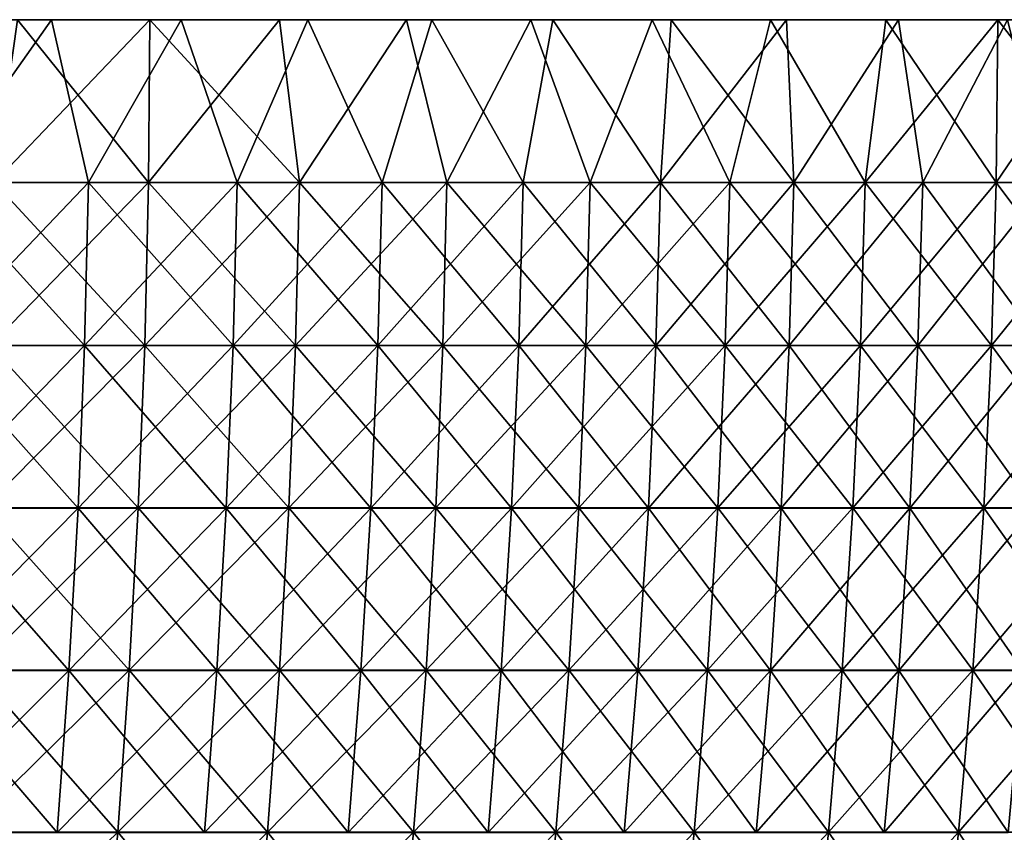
# Model space of a CAD drawing. Header units: millimetres. Extents: x -125 to 125, y -45 to 4025.
# Tile 741 of 755: x 73 to 93, y 4009 to 4025. Entities that reach past the tile are written whole.
import ezdxf

# ---------------------------------------------------------------- set-up
doc = ezdxf.new("R2010")
doc.units = ezdxf.units.MM
doc.header["$LTSCALE"] = 6.999206
for name, color, linetype in [('20', 7, 'CONTINUOUS'), ('21', 7, 'CONTINUOUS'), ('22', 7, 'CONTINUOUS'), ('23', 7, 'CONTINUOUS'), ('24', 7, 'CONTINUOUS')]:
    doc.layers.add(name, color=color, linetype=linetype)

msp = doc.modelspace()

# ---------------------------------------------------------------- linework, layer by layer
at = {"layer": '20', "color": 7, "linetype": 'CONTINUOUS'}
for points in [[(72.67, 4025, 101.706), (75.329, 4025, 99.752), (70.699, 4025, 100.651), (72.67, 4025, 101.706)], [(70.699, 4025, 100.651), (75.329, 4025, 99.752), (73.353, 4025, 98.733), (70.699, 4025, 100.651)], [(75.329, 4025, -99.752), (72.67, 4025, -101.706), (70.7, 4025, -100.651), (75.329, 4025, -99.752)], [(73.354, 4025, -98.733), (75.329, 4025, -99.752), (70.7, 4025, -100.651), (73.354, 4025, -98.733)], [(75.329, 4025, 99.752), (77.936, 4025, 97.729), (73.353, 4025, 98.733), (75.329, 4025, 99.752)], [(73.353, 4025, 98.733), (77.936, 4025, 97.729), (75.956, 4025, 96.746), (73.353, 4025, 98.733)], [(77.936, 4025, -97.729), (75.329, 4025, -99.752), (73.354, 4025, -98.733), (77.936, 4025, -97.729)], [(75.956, 4025, -96.745), (77.936, 4025, -97.729), (73.354, 4025, -98.733), (75.956, 4025, -96.745)], [(80.489, 4025, -95.638), (77.936, 4025, -97.729), (75.956, 4025, -96.745), (80.489, 4025, -95.638)], [(78.504, 4025, -94.689), (80.489, 4025, -95.638), (75.956, 4025, -96.745), (78.504, 4025, -94.689)], [(77.936, 4025, 97.729), (80.489, 4025, 95.638), (75.956, 4025, 96.746), (77.936, 4025, 97.729)], [(75.956, 4025, 96.746), (80.489, 4025, 95.638), (78.504, 4025, 94.689), (75.956, 4025, 96.746)], [(82.985, 4025, -93.48), (80.489, 4025, -95.638), (78.504, 4025, -94.689), (82.985, 4025, -93.48)], [(80.997, 4025, -92.566), (82.985, 4025, -93.48), (78.504, 4025, -94.689), (80.997, 4025, -92.566)], [(80.489, 4025, 95.638), (82.985, 4025, 93.48), (78.504, 4025, 94.689), (80.489, 4025, 95.638)], [(78.504, 4025, 94.689), (82.985, 4025, 93.48), (80.997, 4025, 92.566), (78.504, 4025, 94.689)], [(85.424, 4025, -91.257), (82.985, 4025, -93.48), (80.997, 4025, -92.566), (85.424, 4025, -91.257)], [(83.433, 4025, -90.377), (85.424, 4025, -91.257), (80.997, 4025, -92.566), (83.433, 4025, -90.377)], [(82.985, 4025, 93.48), (85.424, 4025, 91.257), (80.997, 4025, 92.566), (82.985, 4025, 93.48)], [(80.997, 4025, 92.566), (85.424, 4025, 91.257), (83.432, 4025, 90.377), (80.997, 4025, 92.566)], [(85.424, 4025, 91.257), (87.803, 4025, 88.97), (83.432, 4025, 90.377), (85.424, 4025, 91.257)], [(83.432, 4025, 90.377), (87.803, 4025, 88.97), (85.809, 4025, 88.124), (83.432, 4025, 90.377)], [(87.803, 4025, -88.97), (85.424, 4025, -91.257), (83.433, 4025, -90.377), (87.803, 4025, -88.97)], [(85.809, 4025, -88.124), (87.803, 4025, -88.97), (83.433, 4025, -90.377), (85.809, 4025, -88.124)], [(90.121, 4025, -86.621), (87.803, 4025, -88.97), (85.809, 4025, -88.124), (90.121, 4025, -86.621)], [(88.124, 4025, -85.809), (90.121, 4025, -86.621), (85.809, 4025, -88.124), (88.124, 4025, -85.809)], [(87.803, 4025, 88.97), (90.121, 4025, 86.621), (85.809, 4025, 88.124), (87.803, 4025, 88.97)], [(85.809, 4025, 88.124), (90.121, 4025, 86.621), (88.124, 4025, 85.809), (85.809, 4025, 88.124)], [(92.376, 4025, -84.212), (90.121, 4025, -86.621), (88.124, 4025, -85.809), (92.376, 4025, -84.212)], [(90.377, 4025, -83.433), (92.376, 4025, -84.212), (88.124, 4025, -85.809), (90.377, 4025, -83.433)], [(90.121, 4025, 86.621), (92.376, 4025, 84.212), (88.124, 4025, 85.809), (90.121, 4025, 86.621)], [(88.124, 4025, 85.809), (92.376, 4025, 84.212), (90.377, 4025, 83.432), (88.124, 4025, 85.809)], [(94.567, 4025, -81.744), (92.376, 4025, -84.212), (90.377, 4025, -83.433), (94.567, 4025, -81.744)], [(92.566, 4025, -80.997), (94.567, 4025, -81.744), (90.377, 4025, -83.433), (92.566, 4025, -80.997)], [(92.376, 4025, 84.212), (94.567, 4025, 81.744), (90.377, 4025, 83.432), (92.376, 4025, 84.212)], [(90.377, 4025, 83.432), (94.567, 4025, 81.744), (92.567, 4025, 80.996), (90.377, 4025, 83.432)]]:
    msp.add_3dface(points, dxfattribs=at)
at = {"layer": '21', "color": 7, "linetype": 'CONTINUOUS'}
for points in [[(72.67, 4025, 101.706), (72.197, 4021.727, 101.99), (75.304, 4021.727, 99.718), (72.67, 4025, 101.706)], [(75.329, 4025, 99.752), (72.67, 4025, 101.706), (75.304, 4021.727, 99.718), (75.329, 4025, 99.752)], [(75.329, 4025, 99.752), (75.304, 4021.727, 99.718), (78.339, 4021.727, 97.352), (75.329, 4025, 99.752)], [(77.936, 4025, 97.729), (75.329, 4025, 99.752), (78.339, 4021.727, 97.352), (77.936, 4025, 97.729)], [(80.489, 4025, 95.638), (77.936, 4025, 97.729), (78.339, 4021.727, 97.352), (80.489, 4025, 95.638)], [(80.489, 4025, 95.638), (78.339, 4021.727, 97.352), (81.299, 4021.727, 94.893), (80.489, 4025, 95.638)], [(82.985, 4025, 93.48), (80.489, 4025, 95.638), (81.299, 4021.727, 94.893), (82.985, 4025, 93.48)], [(82.985, 4025, 93.48), (81.299, 4021.727, 94.893), (84.183, 4021.727, 92.344), (82.985, 4025, 93.48)], [(85.424, 4025, 91.257), (82.985, 4025, 93.48), (84.183, 4021.727, 92.344), (85.424, 4025, 91.257)], [(85.424, 4025, 91.257), (84.183, 4021.727, 92.344), (86.987, 4021.727, 89.708), (85.424, 4025, 91.257)], [(87.803, 4025, 88.97), (85.424, 4025, 91.257), (86.987, 4021.727, 89.708), (87.803, 4025, 88.97)], [(87.803, 4025, 88.97), (86.987, 4021.727, 89.708), (89.708, 4021.727, 86.987), (87.803, 4025, 88.97)], [(90.121, 4025, 86.621), (87.803, 4025, 88.97), (89.708, 4021.727, 86.987), (90.121, 4025, 86.621)], [(90.121, 4025, 86.621), (89.708, 4021.727, 86.987), (92.344, 4021.727, 84.183), (90.121, 4025, 86.621)], [(92.376, 4025, 84.212), (90.121, 4025, 86.621), (92.344, 4021.727, 84.183), (92.376, 4025, 84.212)], [(92.376, 4025, 84.212), (92.344, 4021.727, 84.183), (94.893, 4021.727, 81.299), (92.376, 4025, 84.212)], [(94.567, 4025, 81.744), (92.376, 4025, 84.212), (94.893, 4021.727, 81.299), (94.567, 4025, 81.744)], [(72.123, 4018.453, 101.885), (75.226, 4018.453, 99.615), (72.197, 4021.727, 101.99), (72.123, 4018.453, 101.885)], [(72.197, 4021.727, 101.99), (75.226, 4018.453, 99.615), (75.304, 4021.727, 99.718), (72.197, 4021.727, 101.99)], [(75.226, 4018.453, 99.615), (78.258, 4018.453, 97.251), (75.304, 4021.727, 99.718), (75.226, 4018.453, 99.615)], [(75.304, 4021.727, 99.718), (78.258, 4018.453, 97.251), (78.339, 4021.727, 97.352), (75.304, 4021.727, 99.718)], [(78.258, 4018.453, 97.251), (81.216, 4018.453, 94.795), (78.339, 4021.727, 97.352), (78.258, 4018.453, 97.251)], [(78.339, 4021.727, 97.352), (81.216, 4018.453, 94.795), (81.299, 4021.727, 94.893), (78.339, 4021.727, 97.352)], [(81.216, 4018.453, 94.795), (84.096, 4018.453, 92.249), (81.299, 4021.727, 94.893), (81.216, 4018.453, 94.795)], [(81.299, 4021.727, 94.893), (84.096, 4018.453, 92.249), (84.183, 4021.727, 92.344), (81.299, 4021.727, 94.893)], [(84.096, 4018.453, 92.249), (86.897, 4018.453, 89.616), (84.183, 4021.727, 92.344), (84.096, 4018.453, 92.249)], [(84.183, 4021.727, 92.344), (86.897, 4018.453, 89.616), (86.987, 4021.727, 89.708), (84.183, 4021.727, 92.344)], [(86.897, 4018.453, 89.616), (89.616, 4018.453, 86.897), (86.987, 4021.727, 89.708), (86.897, 4018.453, 89.616)], [(86.987, 4021.727, 89.708), (89.616, 4018.453, 86.897), (89.708, 4021.727, 86.987), (86.987, 4021.727, 89.708)], [(89.616, 4018.453, 86.897), (92.249, 4018.453, 84.096), (89.708, 4021.727, 86.987), (89.616, 4018.453, 86.897)], [(89.708, 4021.727, 86.987), (92.249, 4018.453, 84.096), (92.344, 4021.727, 84.183), (89.708, 4021.727, 86.987)], [(92.249, 4018.453, 84.096), (94.795, 4018.453, 81.216), (92.344, 4021.727, 84.183), (92.249, 4018.453, 84.096)], [(92.344, 4021.727, 84.183), (94.795, 4018.453, 81.216), (94.893, 4021.727, 81.299), (92.344, 4021.727, 84.183)], [(71.999, 4015.184, 101.71), (75.097, 4015.184, 99.444), (72.123, 4018.453, 101.885), (71.999, 4015.184, 101.71)], [(72.123, 4018.453, 101.885), (75.097, 4015.184, 99.444), (75.226, 4018.453, 99.615), (72.123, 4018.453, 101.885)], [(75.097, 4015.184, 99.444), (78.123, 4015.184, 97.084), (75.226, 4018.453, 99.615), (75.097, 4015.184, 99.444)], [(75.226, 4018.453, 99.615), (78.123, 4015.184, 97.084), (78.258, 4018.453, 97.251), (75.226, 4018.453, 99.615)], [(78.123, 4015.184, 97.084), (81.076, 4015.184, 94.632), (78.258, 4018.453, 97.251), (78.123, 4015.184, 97.084)], [(78.258, 4018.453, 97.251), (81.076, 4015.184, 94.632), (81.216, 4018.453, 94.795), (78.258, 4018.453, 97.251)], [(81.076, 4015.184, 94.632), (83.952, 4015.184, 92.091), (81.216, 4018.453, 94.795), (81.076, 4015.184, 94.632)], [(81.216, 4018.453, 94.795), (83.952, 4015.184, 92.091), (84.096, 4018.453, 92.249), (81.216, 4018.453, 94.795)], [(83.952, 4015.184, 92.091), (86.748, 4015.184, 89.462), (84.096, 4018.453, 92.249), (83.952, 4015.184, 92.091)], [(84.096, 4018.453, 92.249), (86.748, 4015.184, 89.462), (86.897, 4018.453, 89.616), (84.096, 4018.453, 92.249)], [(86.748, 4015.184, 89.462), (89.462, 4015.184, 86.748), (86.897, 4018.453, 89.616), (86.748, 4015.184, 89.462)], [(86.897, 4018.453, 89.616), (89.462, 4015.184, 86.748), (89.616, 4018.453, 86.897), (86.897, 4018.453, 89.616)], [(89.462, 4015.184, 86.748), (92.091, 4015.184, 83.952), (89.616, 4018.453, 86.897), (89.462, 4015.184, 86.748)], [(89.616, 4018.453, 86.897), (92.091, 4015.184, 83.952), (92.249, 4018.453, 84.096), (89.616, 4018.453, 86.897)], [(92.091, 4015.184, 83.952), (94.632, 4015.184, 81.076), (92.249, 4018.453, 84.096), (92.091, 4015.184, 83.952)], [(92.249, 4018.453, 84.096), (94.632, 4015.184, 81.076), (94.795, 4018.453, 81.216), (92.249, 4018.453, 84.096)], [(71.825, 4011.921, 101.465), (74.916, 4011.921, 99.205), (71.999, 4015.184, 101.71), (71.825, 4011.921, 101.465)], [(71.999, 4015.184, 101.71), (74.916, 4011.921, 99.205), (75.097, 4015.184, 99.444), (71.999, 4015.184, 101.71)], [(74.916, 4011.921, 99.205), (77.935, 4011.921, 96.851), (75.097, 4015.184, 99.444), (74.916, 4011.921, 99.205)], [(75.097, 4015.184, 99.444), (77.935, 4011.921, 96.851), (78.123, 4015.184, 97.084), (75.097, 4015.184, 99.444)], [(77.935, 4011.921, 96.851), (80.881, 4011.921, 94.405), (78.123, 4015.184, 97.084), (77.935, 4011.921, 96.851)], [(78.123, 4015.184, 97.084), (80.881, 4011.921, 94.405), (81.076, 4015.184, 94.632), (78.123, 4015.184, 97.084)], [(80.881, 4011.921, 94.405), (83.75, 4011.921, 91.869), (81.076, 4015.184, 94.632), (80.881, 4011.921, 94.405)], [(81.076, 4015.184, 94.632), (83.75, 4011.921, 91.869), (83.952, 4015.184, 92.091), (81.076, 4015.184, 94.632)], [(83.75, 4011.921, 91.869), (86.539, 4011.921, 89.246), (83.952, 4015.184, 92.091), (83.75, 4011.921, 91.869)], [(83.952, 4015.184, 92.091), (86.539, 4011.921, 89.246), (86.748, 4015.184, 89.462), (83.952, 4015.184, 92.091)], [(86.539, 4011.921, 89.246), (89.246, 4011.921, 86.539), (86.748, 4015.184, 89.462), (86.539, 4011.921, 89.246)], [(86.748, 4015.184, 89.462), (89.246, 4011.921, 86.539), (89.462, 4015.184, 86.748), (86.748, 4015.184, 89.462)], [(89.246, 4011.921, 86.539), (91.869, 4011.921, 83.75), (89.462, 4015.184, 86.748), (89.246, 4011.921, 86.539)], [(89.462, 4015.184, 86.748), (91.869, 4011.921, 83.75), (92.091, 4015.184, 83.952), (89.462, 4015.184, 86.748)], [(91.869, 4011.921, 83.75), (94.405, 4011.921, 80.881), (92.091, 4015.184, 83.952), (91.869, 4011.921, 83.75)], [(92.091, 4015.184, 83.952), (94.405, 4011.921, 80.881), (94.632, 4015.184, 81.076), (92.091, 4015.184, 83.952)], [(71.603, 4008.668, 101.15), (74.684, 4008.668, 98.897), (71.825, 4011.921, 101.465), (71.603, 4008.668, 101.15)], [(71.825, 4011.921, 101.465), (74.684, 4008.668, 98.897), (74.916, 4011.921, 99.205), (71.825, 4011.921, 101.465)], [(74.684, 4008.668, 98.897), (77.694, 4008.668, 96.55), (74.916, 4011.921, 99.205), (74.684, 4008.668, 98.897)], [(74.916, 4011.921, 99.205), (77.694, 4008.668, 96.55), (77.935, 4011.921, 96.851), (74.916, 4011.921, 99.205)], [(77.694, 4008.668, 96.55), (80.63, 4008.668, 94.112), (77.935, 4011.921, 96.851), (77.694, 4008.668, 96.55)], [(77.935, 4011.921, 96.851), (80.63, 4008.668, 94.112), (80.881, 4011.921, 94.405), (77.935, 4011.921, 96.851)], [(80.63, 4008.668, 94.112), (83.49, 4008.668, 91.584), (80.881, 4011.921, 94.405), (80.63, 4008.668, 94.112)], [(80.881, 4011.921, 94.405), (83.49, 4008.668, 91.584), (83.75, 4011.921, 91.869), (80.881, 4011.921, 94.405)], [(83.49, 4008.668, 91.584), (86.271, 4008.668, 88.97), (83.75, 4011.921, 91.869), (83.49, 4008.668, 91.584)], [(83.75, 4011.921, 91.869), (86.271, 4008.668, 88.97), (86.539, 4011.921, 89.246), (83.75, 4011.921, 91.869)], [(86.271, 4008.668, 88.97), (88.97, 4008.668, 86.271), (86.539, 4011.921, 89.246), (86.271, 4008.668, 88.97)], [(86.539, 4011.921, 89.246), (88.97, 4008.668, 86.271), (89.246, 4011.921, 86.539), (86.539, 4011.921, 89.246)], [(88.97, 4008.668, 86.271), (91.584, 4008.668, 83.49), (89.246, 4011.921, 86.539), (88.97, 4008.668, 86.271)], [(89.246, 4011.921, 86.539), (91.584, 4008.668, 83.49), (91.869, 4011.921, 83.75), (89.246, 4011.921, 86.539)], [(91.584, 4008.668, 83.49), (94.112, 4008.668, 80.63), (91.869, 4011.921, 83.75), (91.584, 4008.668, 83.49)], [(91.869, 4011.921, 83.75), (94.112, 4008.668, 80.63), (94.405, 4011.921, 80.881), (91.869, 4011.921, 83.75)], [(71.331, 4005.425, 100.766), (74.4, 4005.425, 98.521), (71.603, 4008.668, 101.15), (71.331, 4005.425, 100.766)], [(71.603, 4008.668, 101.15), (74.4, 4005.425, 98.521), (74.684, 4008.668, 98.897), (71.603, 4008.668, 101.15)], [(74.4, 4005.425, 98.521), (77.399, 4005.425, 96.184), (74.684, 4008.668, 98.897), (74.4, 4005.425, 98.521)], [(74.684, 4008.668, 98.897), (77.399, 4005.425, 96.184), (77.694, 4008.668, 96.55), (74.684, 4008.668, 98.897)], [(77.399, 4005.425, 96.184), (80.324, 4005.425, 93.754), (77.694, 4008.668, 96.55), (77.399, 4005.425, 96.184)], [(77.694, 4008.668, 96.55), (80.324, 4005.425, 93.754), (80.63, 4008.668, 94.112), (77.694, 4008.668, 96.55)], [(80.324, 4005.425, 93.754), (83.173, 4005.425, 91.236), (80.63, 4008.668, 94.112), (80.324, 4005.425, 93.754)], [(80.63, 4008.668, 94.112), (83.173, 4005.425, 91.236), (83.49, 4008.668, 91.584), (80.63, 4008.668, 94.112)], [(83.173, 4005.425, 91.236), (85.943, 4005.425, 88.632), (83.49, 4008.668, 91.584), (83.173, 4005.425, 91.236)], [(83.49, 4008.668, 91.584), (85.943, 4005.425, 88.632), (86.271, 4008.668, 88.97), (83.49, 4008.668, 91.584)], [(85.943, 4005.425, 88.632), (88.632, 4005.425, 85.943), (86.271, 4008.668, 88.97), (85.943, 4005.425, 88.632)], [(86.271, 4008.668, 88.97), (88.632, 4005.425, 85.943), (88.97, 4008.668, 86.271), (86.271, 4008.668, 88.97)], [(88.632, 4005.425, 85.943), (91.236, 4005.425, 83.173), (88.97, 4008.668, 86.271), (88.632, 4005.425, 85.943)], [(88.97, 4008.668, 86.271), (91.236, 4005.425, 83.173), (91.584, 4008.668, 83.49), (88.97, 4008.668, 86.271)], [(91.236, 4005.425, 83.173), (93.754, 4005.425, 80.324), (91.584, 4008.668, 83.49), (91.236, 4005.425, 83.173)], [(91.584, 4008.668, 83.49), (93.754, 4005.425, 80.324), (94.112, 4008.668, 80.63), (91.584, 4008.668, 83.49)]]:
    msp.add_3dface(points, dxfattribs=at)
at = {"layer": '22', "color": 7, "linetype": 'CONTINUOUS'}
for points in [[(72.67, 4025, -101.706), (75.329, 4025, -99.752), (72.197, 4021.727, -101.99), (72.67, 4025, -101.706)], [(75.329, 4025, -99.752), (75.304, 4021.727, -99.718), (72.197, 4021.727, -101.99), (75.329, 4025, -99.752)], [(75.329, 4025, -99.752), (77.936, 4025, -97.729), (75.304, 4021.727, -99.718), (75.329, 4025, -99.752)], [(77.936, 4025, -97.729), (78.339, 4021.727, -97.352), (75.304, 4021.727, -99.718), (77.936, 4025, -97.729)], [(77.936, 4025, -97.729), (80.489, 4025, -95.638), (78.339, 4021.727, -97.352), (77.936, 4025, -97.729)], [(80.489, 4025, -95.638), (81.299, 4021.727, -94.893), (78.339, 4021.727, -97.352), (80.489, 4025, -95.638)], [(80.489, 4025, -95.638), (82.985, 4025, -93.48), (81.299, 4021.727, -94.893), (80.489, 4025, -95.638)], [(82.985, 4025, -93.48), (84.183, 4021.727, -92.344), (81.299, 4021.727, -94.893), (82.985, 4025, -93.48)], [(82.985, 4025, -93.48), (85.424, 4025, -91.257), (84.183, 4021.727, -92.344), (82.985, 4025, -93.48)], [(85.424, 4025, -91.257), (86.987, 4021.727, -89.708), (84.183, 4021.727, -92.344), (85.424, 4025, -91.257)], [(85.424, 4025, -91.257), (87.803, 4025, -88.97), (86.987, 4021.727, -89.708), (85.424, 4025, -91.257)], [(87.803, 4025, -88.97), (89.708, 4021.727, -86.987), (86.987, 4021.727, -89.708), (87.803, 4025, -88.97)], [(87.803, 4025, -88.97), (90.121, 4025, -86.621), (89.708, 4021.727, -86.987), (87.803, 4025, -88.97)], [(90.121, 4025, -86.621), (92.376, 4025, -84.212), (89.708, 4021.727, -86.987), (90.121, 4025, -86.621)], [(92.376, 4025, -84.212), (92.344, 4021.727, -84.183), (89.708, 4021.727, -86.987), (92.376, 4025, -84.212)], [(92.376, 4025, -84.212), (94.567, 4025, -81.744), (92.344, 4021.727, -84.183), (92.376, 4025, -84.212)], [(94.567, 4025, -81.744), (94.893, 4021.727, -81.299), (92.344, 4021.727, -84.183), (94.567, 4025, -81.744)], [(75.226, 4018.453, -99.615), (72.123, 4018.453, -101.885), (75.304, 4021.727, -99.718), (75.226, 4018.453, -99.615)], [(75.304, 4021.727, -99.718), (72.123, 4018.453, -101.885), (72.197, 4021.727, -101.99), (75.304, 4021.727, -99.718)], [(78.258, 4018.453, -97.251), (75.226, 4018.453, -99.615), (78.339, 4021.727, -97.352), (78.258, 4018.453, -97.251)], [(78.339, 4021.727, -97.352), (75.226, 4018.453, -99.615), (75.304, 4021.727, -99.718), (78.339, 4021.727, -97.352)], [(81.216, 4018.453, -94.795), (78.258, 4018.453, -97.251), (81.299, 4021.727, -94.893), (81.216, 4018.453, -94.795)], [(81.299, 4021.727, -94.893), (78.258, 4018.453, -97.251), (78.339, 4021.727, -97.352), (81.299, 4021.727, -94.893)], [(84.096, 4018.453, -92.249), (81.216, 4018.453, -94.795), (84.183, 4021.727, -92.344), (84.096, 4018.453, -92.249)], [(84.183, 4021.727, -92.344), (81.216, 4018.453, -94.795), (81.299, 4021.727, -94.893), (84.183, 4021.727, -92.344)], [(86.897, 4018.453, -89.616), (84.096, 4018.453, -92.249), (86.987, 4021.727, -89.708), (86.897, 4018.453, -89.616)], [(86.987, 4021.727, -89.708), (84.096, 4018.453, -92.249), (84.183, 4021.727, -92.344), (86.987, 4021.727, -89.708)], [(89.616, 4018.453, -86.897), (86.897, 4018.453, -89.616), (89.708, 4021.727, -86.987), (89.616, 4018.453, -86.897)], [(89.708, 4021.727, -86.987), (86.897, 4018.453, -89.616), (86.987, 4021.727, -89.708), (89.708, 4021.727, -86.987)], [(92.249, 4018.453, -84.096), (89.616, 4018.453, -86.897), (92.344, 4021.727, -84.183), (92.249, 4018.453, -84.096)], [(92.344, 4021.727, -84.183), (89.616, 4018.453, -86.897), (89.708, 4021.727, -86.987), (92.344, 4021.727, -84.183)], [(94.795, 4018.453, -81.216), (92.249, 4018.453, -84.096), (94.893, 4021.727, -81.299), (94.795, 4018.453, -81.216)], [(94.893, 4021.727, -81.299), (92.249, 4018.453, -84.096), (92.344, 4021.727, -84.183), (94.893, 4021.727, -81.299)], [(75.097, 4015.184, -99.444), (71.999, 4015.184, -101.71), (75.226, 4018.453, -99.615), (75.097, 4015.184, -99.444)], [(75.226, 4018.453, -99.615), (71.999, 4015.184, -101.71), (72.123, 4018.453, -101.885), (75.226, 4018.453, -99.615)], [(78.123, 4015.184, -97.084), (75.097, 4015.184, -99.444), (78.258, 4018.453, -97.251), (78.123, 4015.184, -97.084)], [(78.258, 4018.453, -97.251), (75.097, 4015.184, -99.444), (75.226, 4018.453, -99.615), (78.258, 4018.453, -97.251)], [(81.076, 4015.184, -94.632), (78.123, 4015.184, -97.084), (81.216, 4018.453, -94.795), (81.076, 4015.184, -94.632)], [(81.216, 4018.453, -94.795), (78.123, 4015.184, -97.084), (78.258, 4018.453, -97.251), (81.216, 4018.453, -94.795)], [(83.952, 4015.184, -92.091), (81.076, 4015.184, -94.632), (84.096, 4018.453, -92.249), (83.952, 4015.184, -92.091)], [(84.096, 4018.453, -92.249), (81.076, 4015.184, -94.632), (81.216, 4018.453, -94.795), (84.096, 4018.453, -92.249)], [(86.748, 4015.184, -89.462), (83.952, 4015.184, -92.091), (86.897, 4018.453, -89.616), (86.748, 4015.184, -89.462)], [(86.897, 4018.453, -89.616), (83.952, 4015.184, -92.091), (84.096, 4018.453, -92.249), (86.897, 4018.453, -89.616)], [(89.462, 4015.184, -86.748), (86.748, 4015.184, -89.462), (89.616, 4018.453, -86.897), (89.462, 4015.184, -86.748)], [(89.616, 4018.453, -86.897), (86.748, 4015.184, -89.462), (86.897, 4018.453, -89.616), (89.616, 4018.453, -86.897)], [(92.091, 4015.184, -83.952), (89.462, 4015.184, -86.748), (92.249, 4018.453, -84.096), (92.091, 4015.184, -83.952)], [(92.249, 4018.453, -84.096), (89.462, 4015.184, -86.748), (89.616, 4018.453, -86.897), (92.249, 4018.453, -84.096)], [(94.632, 4015.184, -81.076), (92.091, 4015.184, -83.952), (94.795, 4018.453, -81.216), (94.632, 4015.184, -81.076)], [(94.795, 4018.453, -81.216), (92.091, 4015.184, -83.952), (92.249, 4018.453, -84.096), (94.795, 4018.453, -81.216)], [(74.916, 4011.921, -99.205), (71.825, 4011.921, -101.465), (75.097, 4015.184, -99.444), (74.916, 4011.921, -99.205)], [(75.097, 4015.184, -99.444), (71.825, 4011.921, -101.465), (71.999, 4015.184, -101.71), (75.097, 4015.184, -99.444)], [(77.935, 4011.921, -96.851), (74.916, 4011.921, -99.205), (78.123, 4015.184, -97.084), (77.935, 4011.921, -96.851)], [(78.123, 4015.184, -97.084), (74.916, 4011.921, -99.205), (75.097, 4015.184, -99.444), (78.123, 4015.184, -97.084)], [(80.881, 4011.921, -94.405), (77.935, 4011.921, -96.851), (81.076, 4015.184, -94.632), (80.881, 4011.921, -94.405)], [(81.076, 4015.184, -94.632), (77.935, 4011.921, -96.851), (78.123, 4015.184, -97.084), (81.076, 4015.184, -94.632)], [(83.75, 4011.921, -91.869), (80.881, 4011.921, -94.405), (83.952, 4015.184, -92.091), (83.75, 4011.921, -91.869)], [(83.952, 4015.184, -92.091), (80.881, 4011.921, -94.405), (81.076, 4015.184, -94.632), (83.952, 4015.184, -92.091)], [(86.539, 4011.921, -89.246), (83.75, 4011.921, -91.869), (86.748, 4015.184, -89.462), (86.539, 4011.921, -89.246)], [(86.748, 4015.184, -89.462), (83.75, 4011.921, -91.869), (83.952, 4015.184, -92.091), (86.748, 4015.184, -89.462)], [(89.246, 4011.921, -86.539), (86.539, 4011.921, -89.246), (89.462, 4015.184, -86.748), (89.246, 4011.921, -86.539)], [(89.462, 4015.184, -86.748), (86.539, 4011.921, -89.246), (86.748, 4015.184, -89.462), (89.462, 4015.184, -86.748)], [(91.869, 4011.921, -83.75), (89.246, 4011.921, -86.539), (92.091, 4015.184, -83.952), (91.869, 4011.921, -83.75)], [(92.091, 4015.184, -83.952), (89.246, 4011.921, -86.539), (89.462, 4015.184, -86.748), (92.091, 4015.184, -83.952)], [(94.405, 4011.921, -80.881), (91.869, 4011.921, -83.75), (94.632, 4015.184, -81.076), (94.405, 4011.921, -80.881)], [(94.632, 4015.184, -81.076), (91.869, 4011.921, -83.75), (92.091, 4015.184, -83.952), (94.632, 4015.184, -81.076)], [(74.684, 4008.668, -98.897), (71.603, 4008.668, -101.15), (74.916, 4011.921, -99.205), (74.684, 4008.668, -98.897)], [(74.916, 4011.921, -99.205), (71.603, 4008.668, -101.15), (71.825, 4011.921, -101.465), (74.916, 4011.921, -99.205)], [(77.694, 4008.668, -96.55), (74.684, 4008.668, -98.897), (77.935, 4011.921, -96.851), (77.694, 4008.668, -96.55)], [(77.935, 4011.921, -96.851), (74.684, 4008.668, -98.897), (74.916, 4011.921, -99.205), (77.935, 4011.921, -96.851)], [(80.63, 4008.668, -94.112), (77.694, 4008.668, -96.55), (80.881, 4011.921, -94.405), (80.63, 4008.668, -94.112)], [(80.881, 4011.921, -94.405), (77.694, 4008.668, -96.55), (77.935, 4011.921, -96.851), (80.881, 4011.921, -94.405)], [(83.49, 4008.668, -91.584), (80.63, 4008.668, -94.112), (83.75, 4011.921, -91.869), (83.49, 4008.668, -91.584)], [(83.75, 4011.921, -91.869), (80.63, 4008.668, -94.112), (80.881, 4011.921, -94.405), (83.75, 4011.921, -91.869)], [(86.271, 4008.668, -88.97), (83.49, 4008.668, -91.584), (86.539, 4011.921, -89.246), (86.271, 4008.668, -88.97)], [(86.539, 4011.921, -89.246), (83.49, 4008.668, -91.584), (83.75, 4011.921, -91.869), (86.539, 4011.921, -89.246)], [(88.97, 4008.668, -86.271), (86.271, 4008.668, -88.97), (89.246, 4011.921, -86.539), (88.97, 4008.668, -86.271)], [(89.246, 4011.921, -86.539), (86.271, 4008.668, -88.97), (86.539, 4011.921, -89.246), (89.246, 4011.921, -86.539)], [(91.584, 4008.668, -83.49), (88.97, 4008.668, -86.271), (91.869, 4011.921, -83.75), (91.584, 4008.668, -83.49)], [(91.869, 4011.921, -83.75), (88.97, 4008.668, -86.271), (89.246, 4011.921, -86.539), (91.869, 4011.921, -83.75)], [(94.112, 4008.668, -80.63), (91.584, 4008.668, -83.49), (94.405, 4011.921, -80.881), (94.112, 4008.668, -80.63)], [(94.405, 4011.921, -80.881), (91.584, 4008.668, -83.49), (91.869, 4011.921, -83.75), (94.405, 4011.921, -80.881)], [(74.4, 4005.425, -98.521), (71.331, 4005.425, -100.766), (74.684, 4008.668, -98.897), (74.4, 4005.425, -98.521)], [(74.684, 4008.668, -98.897), (71.331, 4005.425, -100.766), (71.603, 4008.668, -101.15), (74.684, 4008.668, -98.897)], [(77.399, 4005.425, -96.184), (74.4, 4005.425, -98.521), (77.694, 4008.668, -96.55), (77.399, 4005.425, -96.184)], [(77.694, 4008.668, -96.55), (74.4, 4005.425, -98.521), (74.684, 4008.668, -98.897), (77.694, 4008.668, -96.55)], [(80.324, 4005.425, -93.754), (77.399, 4005.425, -96.184), (80.63, 4008.668, -94.112), (80.324, 4005.425, -93.754)], [(80.63, 4008.668, -94.112), (77.399, 4005.425, -96.184), (77.694, 4008.668, -96.55), (80.63, 4008.668, -94.112)], [(83.173, 4005.425, -91.236), (80.324, 4005.425, -93.754), (83.49, 4008.668, -91.584), (83.173, 4005.425, -91.236)], [(83.49, 4008.668, -91.584), (80.324, 4005.425, -93.754), (80.63, 4008.668, -94.112), (83.49, 4008.668, -91.584)], [(85.943, 4005.425, -88.632), (83.173, 4005.425, -91.236), (86.271, 4008.668, -88.97), (85.943, 4005.425, -88.632)], [(86.271, 4008.668, -88.97), (83.173, 4005.425, -91.236), (83.49, 4008.668, -91.584), (86.271, 4008.668, -88.97)], [(88.632, 4005.425, -85.943), (85.943, 4005.425, -88.632), (88.97, 4008.668, -86.271), (88.632, 4005.425, -85.943)], [(88.97, 4008.668, -86.271), (85.943, 4005.425, -88.632), (86.271, 4008.668, -88.97), (88.97, 4008.668, -86.271)], [(91.236, 4005.425, -83.173), (88.632, 4005.425, -85.943), (91.584, 4008.668, -83.49), (91.236, 4005.425, -83.173)], [(91.584, 4008.668, -83.49), (88.632, 4005.425, -85.943), (88.97, 4008.668, -86.271), (91.584, 4008.668, -83.49)], [(93.754, 4005.425, -80.324), (91.236, 4005.425, -83.173), (94.112, 4008.668, -80.63), (93.754, 4005.425, -80.324)], [(94.112, 4008.668, -80.63), (91.236, 4005.425, -83.173), (91.584, 4008.668, -83.49), (94.112, 4008.668, -80.63)]]:
    msp.add_3dface(points, dxfattribs=at)
at = {"layer": '23', "color": 7, "linetype": 'CONTINUOUS'}
for points in [[(73.354, 4025, -98.733), (70.7, 4025, -100.651), (71.041, 4021.725, -100.357), (73.354, 4025, -98.733)], [(73.354, 4025, -98.733), (71.041, 4021.725, -100.357), (74.098, 4021.725, -98.121), (73.354, 4025, -98.733)], [(75.956, 4025, -96.745), (73.354, 4025, -98.733), (74.098, 4021.725, -98.121), (75.956, 4025, -96.745)], [(75.956, 4025, -96.745), (74.098, 4021.725, -98.121), (77.084, 4021.725, -95.793), (75.956, 4025, -96.745)], [(78.504, 4025, -94.689), (75.956, 4025, -96.745), (77.084, 4021.725, -95.793), (78.504, 4025, -94.689)], [(78.504, 4025, -94.689), (77.084, 4021.725, -95.793), (79.998, 4021.725, -93.374), (78.504, 4025, -94.689)], [(80.997, 4025, -92.566), (78.504, 4025, -94.689), (79.998, 4021.725, -93.374), (80.997, 4025, -92.566)], [(80.997, 4025, -92.566), (79.998, 4021.725, -93.374), (82.835, 4021.725, -90.866), (80.997, 4025, -92.566)], [(83.433, 4025, -90.377), (80.997, 4025, -92.566), (82.835, 4021.725, -90.866), (83.433, 4025, -90.377)], [(83.433, 4025, -90.377), (82.835, 4021.725, -90.866), (85.594, 4021.725, -88.272), (83.433, 4025, -90.377)], [(85.809, 4025, -88.124), (83.433, 4025, -90.377), (85.594, 4021.725, -88.272), (85.809, 4025, -88.124)], [(85.809, 4025, -88.124), (85.594, 4021.725, -88.272), (88.272, 4021.725, -85.594), (85.809, 4025, -88.124)], [(88.124, 4025, -85.809), (85.809, 4025, -88.124), (88.272, 4021.725, -85.594), (88.124, 4025, -85.809)], [(90.377, 4025, -83.433), (88.124, 4025, -85.809), (88.272, 4021.725, -85.594), (90.377, 4025, -83.433)], [(90.377, 4025, -83.433), (88.272, 4021.725, -85.594), (90.866, 4021.725, -82.835), (90.377, 4025, -83.433)], [(92.566, 4025, -80.997), (90.377, 4025, -83.433), (90.866, 4021.725, -82.835), (92.566, 4025, -80.997)], [(92.566, 4025, -80.997), (90.866, 4021.725, -82.835), (93.374, 4021.725, -79.998), (92.566, 4025, -80.997)], [(70.965, 4018.449, -100.25), (74.019, 4018.449, -98.017), (71.041, 4021.725, -100.357), (70.965, 4018.449, -100.25)], [(71.041, 4021.725, -100.357), (74.019, 4018.449, -98.017), (74.098, 4021.725, -98.121), (71.041, 4021.725, -100.357)], [(74.019, 4018.449, -98.017), (77.002, 4018.449, -95.691), (74.098, 4021.725, -98.121), (74.019, 4018.449, -98.017)], [(74.098, 4021.725, -98.121), (77.002, 4018.449, -95.691), (77.084, 4021.725, -95.793), (74.098, 4021.725, -98.121)], [(77.002, 4018.449, -95.691), (79.912, 4018.449, -93.274), (77.084, 4021.725, -95.793), (77.002, 4018.449, -95.691)], [(77.084, 4021.725, -95.793), (79.912, 4018.449, -93.274), (79.998, 4021.725, -93.374), (77.084, 4021.725, -95.793)], [(79.912, 4018.449, -93.274), (82.747, 4018.449, -90.769), (79.998, 4021.725, -93.374), (79.912, 4018.449, -93.274)], [(79.998, 4021.725, -93.374), (82.747, 4018.449, -90.769), (82.835, 4021.725, -90.866), (79.998, 4021.725, -93.374)], [(82.747, 4018.449, -90.769), (85.503, 4018.449, -88.178), (82.835, 4021.725, -90.866), (82.747, 4018.449, -90.769)], [(82.835, 4021.725, -90.866), (85.503, 4018.449, -88.178), (85.594, 4021.725, -88.272), (82.835, 4021.725, -90.866)], [(85.503, 4018.449, -88.178), (88.178, 4018.449, -85.503), (85.594, 4021.725, -88.272), (85.503, 4018.449, -88.178)], [(85.594, 4021.725, -88.272), (88.178, 4018.449, -85.503), (88.272, 4021.725, -85.594), (85.594, 4021.725, -88.272)], [(88.178, 4018.449, -85.503), (90.769, 4018.449, -82.747), (88.272, 4021.725, -85.594), (88.178, 4018.449, -85.503)], [(88.272, 4021.725, -85.594), (90.769, 4018.449, -82.747), (90.866, 4021.725, -82.835), (88.272, 4021.725, -85.594)], [(90.769, 4018.449, -82.747), (93.274, 4018.449, -79.912), (90.866, 4021.725, -82.835), (90.769, 4018.449, -82.747)], [(90.866, 4021.725, -82.835), (93.274, 4018.449, -79.912), (93.374, 4021.725, -79.998), (90.866, 4021.725, -82.835)], [(70.839, 4015.177, -100.072), (73.887, 4015.177, -97.843), (70.965, 4018.449, -100.25), (70.839, 4015.177, -100.072)], [(70.965, 4018.449, -100.25), (73.887, 4015.177, -97.843), (74.019, 4018.449, -98.017), (70.965, 4018.449, -100.25)], [(73.887, 4015.177, -97.843), (76.865, 4015.177, -95.521), (74.019, 4018.449, -98.017), (73.887, 4015.177, -97.843)], [(74.019, 4018.449, -98.017), (76.865, 4015.177, -95.521), (77.002, 4018.449, -95.691), (74.019, 4018.449, -98.017)], [(76.865, 4015.177, -95.521), (79.77, 4015.177, -93.108), (77.002, 4018.449, -95.691), (76.865, 4015.177, -95.521)], [(77.002, 4018.449, -95.691), (79.77, 4015.177, -93.108), (79.912, 4018.449, -93.274), (77.002, 4018.449, -95.691)], [(79.77, 4015.177, -93.108), (82.6, 4015.177, -90.608), (79.912, 4018.449, -93.274), (79.77, 4015.177, -93.108)], [(79.912, 4018.449, -93.274), (82.6, 4015.177, -90.608), (82.747, 4018.449, -90.769), (79.912, 4018.449, -93.274)], [(82.6, 4015.177, -90.608), (85.351, 4015.177, -88.021), (82.747, 4018.449, -90.769), (82.6, 4015.177, -90.608)], [(82.747, 4018.449, -90.769), (85.351, 4015.177, -88.021), (85.503, 4018.449, -88.178), (82.747, 4018.449, -90.769)], [(85.351, 4015.177, -88.021), (88.021, 4015.177, -85.351), (85.503, 4018.449, -88.178), (85.351, 4015.177, -88.021)], [(85.503, 4018.449, -88.178), (88.021, 4015.177, -85.351), (88.178, 4018.449, -85.503), (85.503, 4018.449, -88.178)], [(88.021, 4015.177, -85.351), (90.608, 4015.177, -82.6), (88.178, 4018.449, -85.503), (88.021, 4015.177, -85.351)], [(88.178, 4018.449, -85.503), (90.608, 4015.177, -82.6), (90.769, 4018.449, -82.747), (88.178, 4018.449, -85.503)], [(90.608, 4015.177, -82.6), (93.108, 4015.177, -79.77), (90.769, 4018.449, -82.747), (90.608, 4015.177, -82.6)], [(90.769, 4018.449, -82.747), (93.108, 4015.177, -79.77), (93.274, 4018.449, -79.912), (90.769, 4018.449, -82.747)], [(70.663, 4011.913, -99.822), (73.703, 4011.913, -97.599), (70.839, 4015.177, -100.072), (70.663, 4011.913, -99.822)], [(70.839, 4015.177, -100.072), (73.703, 4011.913, -97.599), (73.887, 4015.177, -97.843), (70.839, 4015.177, -100.072)], [(73.703, 4011.913, -97.599), (76.674, 4011.913, -95.283), (73.887, 4015.177, -97.843), (73.703, 4011.913, -97.599)], [(73.887, 4015.177, -97.843), (76.674, 4011.913, -95.283), (76.865, 4015.177, -95.521), (73.887, 4015.177, -97.843)], [(76.674, 4011.913, -95.283), (79.572, 4011.913, -92.877), (76.865, 4015.177, -95.521), (76.674, 4011.913, -95.283)], [(76.865, 4015.177, -95.521), (79.572, 4011.913, -92.877), (79.77, 4015.177, -93.108), (76.865, 4015.177, -95.521)], [(79.572, 4011.913, -92.877), (82.394, 4011.913, -90.382), (79.77, 4015.177, -93.108), (79.572, 4011.913, -92.877)], [(79.77, 4015.177, -93.108), (82.394, 4011.913, -90.382), (82.6, 4015.177, -90.608), (79.77, 4015.177, -93.108)], [(82.394, 4011.913, -90.382), (85.138, 4011.913, -87.802), (82.6, 4015.177, -90.608), (82.394, 4011.913, -90.382)], [(82.6, 4015.177, -90.608), (85.138, 4011.913, -87.802), (85.351, 4015.177, -88.021), (82.6, 4015.177, -90.608)], [(85.138, 4011.913, -87.802), (87.802, 4011.913, -85.138), (85.351, 4015.177, -88.021), (85.138, 4011.913, -87.802)], [(85.351, 4015.177, -88.021), (87.802, 4011.913, -85.138), (88.021, 4015.177, -85.351), (85.351, 4015.177, -88.021)], [(87.802, 4011.913, -85.138), (90.382, 4011.913, -82.394), (88.021, 4015.177, -85.351), (87.802, 4011.913, -85.138)], [(88.021, 4015.177, -85.351), (90.382, 4011.913, -82.394), (90.608, 4015.177, -82.6), (88.021, 4015.177, -85.351)], [(90.382, 4011.913, -82.394), (92.877, 4011.913, -79.572), (90.608, 4015.177, -82.6), (90.382, 4011.913, -82.394)], [(90.608, 4015.177, -82.6), (92.877, 4011.913, -79.572), (93.108, 4015.177, -79.77), (90.608, 4015.177, -82.6)], [(70.436, 4008.658, -99.502), (73.467, 4008.658, -97.286), (70.663, 4011.913, -99.822), (70.436, 4008.658, -99.502)], [(70.663, 4011.913, -99.822), (73.467, 4008.658, -97.286), (73.703, 4011.913, -97.599), (70.663, 4011.913, -99.822)], [(73.467, 4008.658, -97.286), (76.428, 4008.658, -94.977), (73.703, 4011.913, -97.599), (73.467, 4008.658, -97.286)], [(73.703, 4011.913, -97.599), (76.428, 4008.658, -94.977), (76.674, 4011.913, -95.283), (73.703, 4011.913, -97.599)], [(76.428, 4008.658, -94.977), (79.317, 4008.658, -92.579), (76.674, 4011.913, -95.283), (76.428, 4008.658, -94.977)], [(76.674, 4011.913, -95.283), (79.317, 4008.658, -92.579), (79.572, 4011.913, -92.877), (76.674, 4011.913, -95.283)], [(79.317, 4008.658, -92.579), (82.13, 4008.658, -90.092), (79.572, 4011.913, -92.877), (79.317, 4008.658, -92.579)], [(79.572, 4011.913, -92.877), (82.13, 4008.658, -90.092), (82.394, 4011.913, -90.382), (79.572, 4011.913, -92.877)], [(82.13, 4008.658, -90.092), (84.865, 4008.658, -87.52), (82.394, 4011.913, -90.382), (82.13, 4008.658, -90.092)], [(82.394, 4011.913, -90.382), (84.865, 4008.658, -87.52), (85.138, 4011.913, -87.802), (82.394, 4011.913, -90.382)], [(84.865, 4008.658, -87.52), (87.52, 4008.658, -84.865), (85.138, 4011.913, -87.802), (84.865, 4008.658, -87.52)], [(85.138, 4011.913, -87.802), (87.52, 4008.658, -84.865), (87.802, 4011.913, -85.138), (85.138, 4011.913, -87.802)], [(87.52, 4008.658, -84.865), (90.092, 4008.658, -82.13), (87.802, 4011.913, -85.138), (87.52, 4008.658, -84.865)], [(87.802, 4011.913, -85.138), (90.092, 4008.658, -82.13), (90.382, 4011.913, -82.394), (87.802, 4011.913, -85.138)], [(90.092, 4008.658, -82.13), (92.579, 4008.658, -79.317), (90.382, 4011.913, -82.394), (90.092, 4008.658, -82.13)], [(90.382, 4011.913, -82.394), (92.579, 4008.658, -79.317), (92.877, 4011.913, -79.572), (90.382, 4011.913, -82.394)]]:
    msp.add_3dface(points, dxfattribs=at)
at = {"layer": '24', "color": 7, "linetype": 'CONTINUOUS'}
for points in [[(70.699, 4025, 100.651), (73.353, 4025, 98.733), (71.041, 4021.725, 100.357), (70.699, 4025, 100.651)], [(73.353, 4025, 98.733), (74.098, 4021.725, 98.121), (71.041, 4021.725, 100.357), (73.353, 4025, 98.733)], [(73.353, 4025, 98.733), (75.956, 4025, 96.746), (74.098, 4021.725, 98.121), (73.353, 4025, 98.733)], [(75.956, 4025, 96.746), (77.084, 4021.725, 95.793), (74.098, 4021.725, 98.121), (75.956, 4025, 96.746)], [(75.956, 4025, 96.746), (78.504, 4025, 94.689), (77.084, 4021.725, 95.793), (75.956, 4025, 96.746)], [(78.504, 4025, 94.689), (79.998, 4021.725, 93.374), (77.084, 4021.725, 95.793), (78.504, 4025, 94.689)], [(78.504, 4025, 94.689), (80.997, 4025, 92.566), (79.998, 4021.725, 93.374), (78.504, 4025, 94.689)], [(80.997, 4025, 92.566), (82.835, 4021.725, 90.866), (79.998, 4021.725, 93.374), (80.997, 4025, 92.566)], [(80.997, 4025, 92.566), (83.432, 4025, 90.377), (82.835, 4021.725, 90.866), (80.997, 4025, 92.566)], [(83.432, 4025, 90.377), (85.594, 4021.725, 88.272), (82.835, 4021.725, 90.866), (83.432, 4025, 90.377)], [(83.432, 4025, 90.377), (85.809, 4025, 88.124), (85.594, 4021.725, 88.272), (83.432, 4025, 90.377)], [(85.809, 4025, 88.124), (88.124, 4025, 85.809), (85.594, 4021.725, 88.272), (85.809, 4025, 88.124)], [(88.124, 4025, 85.809), (88.272, 4021.725, 85.594), (85.594, 4021.725, 88.272), (88.124, 4025, 85.809)], [(88.124, 4025, 85.809), (90.377, 4025, 83.432), (88.272, 4021.725, 85.594), (88.124, 4025, 85.809)], [(90.377, 4025, 83.432), (90.866, 4021.725, 82.835), (88.272, 4021.725, 85.594), (90.377, 4025, 83.432)], [(90.377, 4025, 83.432), (92.567, 4025, 80.996), (90.866, 4021.725, 82.835), (90.377, 4025, 83.432)], [(92.567, 4025, 80.996), (93.374, 4021.725, 79.998), (90.866, 4021.725, 82.835), (92.567, 4025, 80.996)], [(74.019, 4018.449, 98.017), (70.965, 4018.449, 100.25), (74.098, 4021.725, 98.121), (74.019, 4018.449, 98.017)], [(74.098, 4021.725, 98.121), (70.965, 4018.449, 100.25), (71.041, 4021.725, 100.357), (74.098, 4021.725, 98.121)], [(77.002, 4018.449, 95.691), (74.019, 4018.449, 98.017), (77.084, 4021.725, 95.793), (77.002, 4018.449, 95.691)], [(77.084, 4021.725, 95.793), (74.019, 4018.449, 98.017), (74.098, 4021.725, 98.121), (77.084, 4021.725, 95.793)], [(79.912, 4018.449, 93.274), (77.002, 4018.449, 95.691), (79.998, 4021.725, 93.374), (79.912, 4018.449, 93.274)], [(79.998, 4021.725, 93.374), (77.002, 4018.449, 95.691), (77.084, 4021.725, 95.793), (79.998, 4021.725, 93.374)], [(82.747, 4018.449, 90.769), (79.912, 4018.449, 93.274), (82.835, 4021.725, 90.866), (82.747, 4018.449, 90.769)], [(82.835, 4021.725, 90.866), (79.912, 4018.449, 93.274), (79.998, 4021.725, 93.374), (82.835, 4021.725, 90.866)], [(85.503, 4018.449, 88.178), (82.747, 4018.449, 90.769), (85.594, 4021.725, 88.272), (85.503, 4018.449, 88.178)], [(85.594, 4021.725, 88.272), (82.747, 4018.449, 90.769), (82.835, 4021.725, 90.866), (85.594, 4021.725, 88.272)], [(88.178, 4018.449, 85.503), (85.503, 4018.449, 88.178), (88.272, 4021.725, 85.594), (88.178, 4018.449, 85.503)], [(88.272, 4021.725, 85.594), (85.503, 4018.449, 88.178), (85.594, 4021.725, 88.272), (88.272, 4021.725, 85.594)], [(90.769, 4018.449, 82.747), (88.178, 4018.449, 85.503), (90.866, 4021.725, 82.835), (90.769, 4018.449, 82.747)], [(90.866, 4021.725, 82.835), (88.178, 4018.449, 85.503), (88.272, 4021.725, 85.594), (90.866, 4021.725, 82.835)], [(93.274, 4018.449, 79.912), (90.769, 4018.449, 82.747), (93.374, 4021.725, 79.998), (93.274, 4018.449, 79.912)], [(93.374, 4021.725, 79.998), (90.769, 4018.449, 82.747), (90.866, 4021.725, 82.835), (93.374, 4021.725, 79.998)], [(73.887, 4015.177, 97.843), (70.839, 4015.177, 100.072), (74.019, 4018.449, 98.017), (73.887, 4015.177, 97.843)], [(74.019, 4018.449, 98.017), (70.839, 4015.177, 100.072), (70.965, 4018.449, 100.25), (74.019, 4018.449, 98.017)], [(76.865, 4015.177, 95.521), (73.887, 4015.177, 97.843), (77.002, 4018.449, 95.691), (76.865, 4015.177, 95.521)], [(77.002, 4018.449, 95.691), (73.887, 4015.177, 97.843), (74.019, 4018.449, 98.017), (77.002, 4018.449, 95.691)], [(79.77, 4015.177, 93.108), (76.865, 4015.177, 95.521), (79.912, 4018.449, 93.274), (79.77, 4015.177, 93.108)], [(79.912, 4018.449, 93.274), (76.865, 4015.177, 95.521), (77.002, 4018.449, 95.691), (79.912, 4018.449, 93.274)], [(82.6, 4015.177, 90.608), (79.77, 4015.177, 93.108), (82.747, 4018.449, 90.769), (82.6, 4015.177, 90.608)], [(82.747, 4018.449, 90.769), (79.77, 4015.177, 93.108), (79.912, 4018.449, 93.274), (82.747, 4018.449, 90.769)], [(85.351, 4015.177, 88.021), (82.6, 4015.177, 90.608), (85.503, 4018.449, 88.178), (85.351, 4015.177, 88.021)], [(85.503, 4018.449, 88.178), (82.6, 4015.177, 90.608), (82.747, 4018.449, 90.769), (85.503, 4018.449, 88.178)], [(88.021, 4015.177, 85.351), (85.351, 4015.177, 88.021), (88.178, 4018.449, 85.503), (88.021, 4015.177, 85.351)], [(88.178, 4018.449, 85.503), (85.351, 4015.177, 88.021), (85.503, 4018.449, 88.178), (88.178, 4018.449, 85.503)], [(90.608, 4015.177, 82.6), (88.021, 4015.177, 85.351), (90.769, 4018.449, 82.747), (90.608, 4015.177, 82.6)], [(90.769, 4018.449, 82.747), (88.021, 4015.177, 85.351), (88.178, 4018.449, 85.503), (90.769, 4018.449, 82.747)], [(93.108, 4015.177, 79.77), (90.608, 4015.177, 82.6), (93.274, 4018.449, 79.912), (93.108, 4015.177, 79.77)], [(93.274, 4018.449, 79.912), (90.608, 4015.177, 82.6), (90.769, 4018.449, 82.747), (93.274, 4018.449, 79.912)], [(73.703, 4011.913, 97.599), (70.663, 4011.913, 99.822), (73.887, 4015.177, 97.843), (73.703, 4011.913, 97.599)], [(73.887, 4015.177, 97.843), (70.663, 4011.913, 99.822), (70.839, 4015.177, 100.072), (73.887, 4015.177, 97.843)], [(76.674, 4011.913, 95.283), (73.703, 4011.913, 97.599), (76.865, 4015.177, 95.521), (76.674, 4011.913, 95.283)], [(76.865, 4015.177, 95.521), (73.703, 4011.913, 97.599), (73.887, 4015.177, 97.843), (76.865, 4015.177, 95.521)], [(79.572, 4011.913, 92.877), (76.674, 4011.913, 95.283), (79.77, 4015.177, 93.108), (79.572, 4011.913, 92.877)], [(79.77, 4015.177, 93.108), (76.674, 4011.913, 95.283), (76.865, 4015.177, 95.521), (79.77, 4015.177, 93.108)], [(82.394, 4011.913, 90.382), (79.572, 4011.913, 92.877), (82.6, 4015.177, 90.608), (82.394, 4011.913, 90.382)], [(82.6, 4015.177, 90.608), (79.572, 4011.913, 92.877), (79.77, 4015.177, 93.108), (82.6, 4015.177, 90.608)], [(85.138, 4011.913, 87.802), (82.394, 4011.913, 90.382), (85.351, 4015.177, 88.021), (85.138, 4011.913, 87.802)], [(85.351, 4015.177, 88.021), (82.394, 4011.913, 90.382), (82.6, 4015.177, 90.608), (85.351, 4015.177, 88.021)], [(87.802, 4011.913, 85.138), (85.138, 4011.913, 87.802), (88.021, 4015.177, 85.351), (87.802, 4011.913, 85.138)], [(88.021, 4015.177, 85.351), (85.138, 4011.913, 87.802), (85.351, 4015.177, 88.021), (88.021, 4015.177, 85.351)], [(90.382, 4011.913, 82.394), (87.802, 4011.913, 85.138), (90.608, 4015.177, 82.6), (90.382, 4011.913, 82.394)], [(90.608, 4015.177, 82.6), (87.802, 4011.913, 85.138), (88.021, 4015.177, 85.351), (90.608, 4015.177, 82.6)], [(92.877, 4011.913, 79.572), (90.382, 4011.913, 82.394), (93.108, 4015.177, 79.77), (92.877, 4011.913, 79.572)], [(93.108, 4015.177, 79.77), (90.382, 4011.913, 82.394), (90.608, 4015.177, 82.6), (93.108, 4015.177, 79.77)], [(73.467, 4008.658, 97.286), (70.436, 4008.658, 99.502), (73.703, 4011.913, 97.599), (73.467, 4008.658, 97.286)], [(73.703, 4011.913, 97.599), (70.436, 4008.658, 99.502), (70.663, 4011.913, 99.822), (73.703, 4011.913, 97.599)], [(76.428, 4008.658, 94.977), (73.467, 4008.658, 97.286), (76.674, 4011.913, 95.283), (76.428, 4008.658, 94.977)], [(76.674, 4011.913, 95.283), (73.467, 4008.658, 97.286), (73.703, 4011.913, 97.599), (76.674, 4011.913, 95.283)], [(79.317, 4008.658, 92.579), (76.428, 4008.658, 94.977), (79.572, 4011.913, 92.877), (79.317, 4008.658, 92.579)], [(79.572, 4011.913, 92.877), (76.428, 4008.658, 94.977), (76.674, 4011.913, 95.283), (79.572, 4011.913, 92.877)], [(82.13, 4008.658, 90.092), (79.317, 4008.658, 92.579), (82.394, 4011.913, 90.382), (82.13, 4008.658, 90.092)], [(82.394, 4011.913, 90.382), (79.317, 4008.658, 92.579), (79.572, 4011.913, 92.877), (82.394, 4011.913, 90.382)], [(84.865, 4008.658, 87.52), (82.13, 4008.658, 90.092), (85.138, 4011.913, 87.802), (84.865, 4008.658, 87.52)], [(85.138, 4011.913, 87.802), (82.13, 4008.658, 90.092), (82.394, 4011.913, 90.382), (85.138, 4011.913, 87.802)], [(87.52, 4008.658, 84.865), (84.865, 4008.658, 87.52), (87.802, 4011.913, 85.138), (87.52, 4008.658, 84.865)], [(87.802, 4011.913, 85.138), (84.865, 4008.658, 87.52), (85.138, 4011.913, 87.802), (87.802, 4011.913, 85.138)], [(90.092, 4008.658, 82.13), (87.52, 4008.658, 84.865), (90.382, 4011.913, 82.394), (90.092, 4008.658, 82.13)], [(90.382, 4011.913, 82.394), (87.52, 4008.658, 84.865), (87.802, 4011.913, 85.138), (90.382, 4011.913, 82.394)], [(92.579, 4008.658, 79.317), (90.092, 4008.658, 82.13), (92.877, 4011.913, 79.572), (92.579, 4008.658, 79.317)], [(92.877, 4011.913, 79.572), (90.092, 4008.658, 82.13), (90.382, 4011.913, 82.394), (92.877, 4011.913, 79.572)]]:
    msp.add_3dface(points, dxfattribs=at)

doc.saveas('drawing.dxf')
